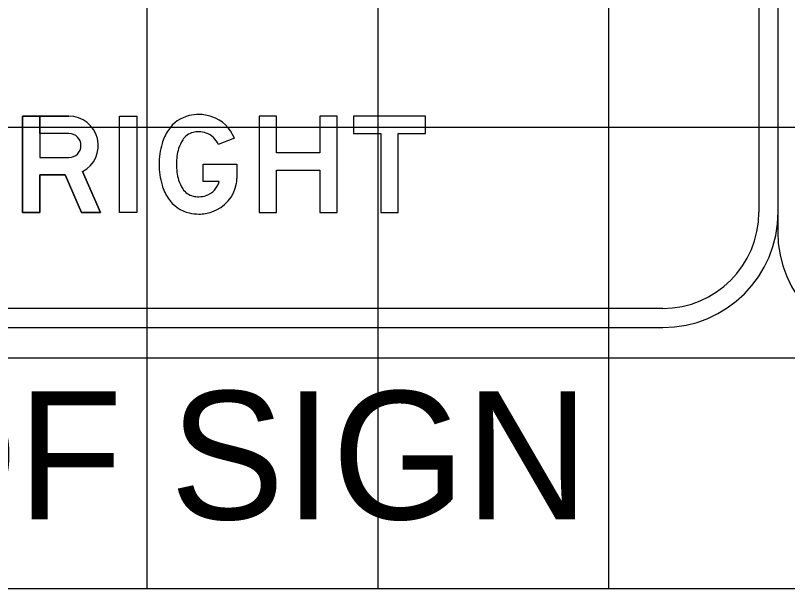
# Model space of a CAD drawing. Extents: x 1797809 to 2198143, y 249608 to 1237864.
# Drawn here: x 2197320.95 to 2197327.64, y 1237163.11 to 1237168.07 of the extents above; entities that cross this region are included whole.
import ezdxf

# ---------------------------------------------------------------- set-up
doc = ezdxf.new("R2010")
doc.units = 0
for name, color, linetype in [('60', 7, 'Continuous'), ('GSBWFILL', 7, 'Continuous'), ('GSCOLORFILL', 7, 'Continuous'), ('GSOUTLINE', 7, 'Continuous'), ('GSSHT', 7, 'Continuous'), ('Level 55', 7, 'Continuous')]:
    doc.layers.add(name, color=color, linetype=linetype)

msp = doc.modelspace()

# ---------------------------------------------------------------- linework, layer by layer
at = {"layer": '60'}
msp.add_line((2197288.0894, 1237163.1062), (2197408.0894, 1237163.1062), dxfattribs=at)
at = {"layer": 'GSBWFILL'}
for points in [[(2197321.5305, 1237166.7211), (2197321.684, 1237166.3667), (2197321.5205, 1237166.3667), (2197321.3798, 1237166.6917), (2197321.159, 1237166.6917), (2197321.159, 1237166.3667), (2197321.009, 1237166.3667), (2197321.009, 1237167.2001), (2197321.1589, 1237167.2001), (2197321.159, 1237166.8417), (2197321.4118, 1237166.8417)], [(2197321.159, 1237167.0501), (2197321.159, 1237167.2001), (2197321.4118, 1237167.2001)], [(2197321.4118, 1237167.0501), (2197321.159, 1237167.0501)], [(2197322.8449, 1237167.0111), (2197322.7058, 1237166.9548)], [(2197322.7129, 1237166.6334), (2197322.5754, 1237166.6334), (2197322.5754, 1237166.7834), (2197322.8673, 1237166.7834), (2197322.8673, 1237166.6634)]]:
    msp.add_lwpolyline(points, dxfattribs=at)
for points in [[(2197321.8506, 1237166.3667), (2197321.8506, 1237167.2001), (2197322.0006, 1237167.2001), (2197322.0006, 1237166.3667)], [(2197323.584, 1237166.8834), (2197323.209, 1237166.8834), (2197323.209, 1237167.2001), (2197323.059, 1237167.2001), (2197323.059, 1237166.3667), (2197323.209, 1237166.3667), (2197323.209, 1237166.7334), (2197323.584, 1237166.7334), (2197323.584, 1237166.3667), (2197323.734, 1237166.3667), (2197323.734, 1237167.2001), (2197323.584, 1237167.2001)], [(2197323.8756, 1237167.0501), (2197324.1131, 1237167.0501), (2197324.1131, 1237166.3667), (2197324.2631, 1237166.3667), (2197324.2631, 1237167.0501), (2197324.5006, 1237167.0501), (2197324.5006, 1237167.2001), (2197323.8756, 1237167.2001)]]:
    msp.add_lwpolyline(points, close=True, dxfattribs=at)
for centre, major_axis, start_param, end_param in [((2197321.4118, 1237166.9459), (0, 0.2542), 3.62744, 6.283185), ((2197322.5225, 1237166.9129), (0, 0.3001), 0.229188, 0.990896), ((2197322.5365, 1237166.853), (0, 0.3617), 0, 0.229188), ((2197322.5365, 1237166.8646), (0, 0.35), 5.955089, 6.283185), ((2197322.545, 1237166.8897), (0, 0.3235), 5.097002, 5.955089), ((2197322.6349, 1237166.8393), (0, 0.4345), 0.990896, 1.282161), ((2197322.5225, 1237166.9129), (0, 0.1501), 0.229188, 0.990896), ((2197322.5365, 1237166.853), (0, 0.2117), 6.283185, 6.512373), ((2197322.5365, 1237166.8646), (0, 0.2), 5.955089, 6.283185), ((2197322.545, 1237166.8897), (0, 0.1735), 5.097002, 5.955089), ((2197321.4118, 1237166.9459), (0, 0.1042), 3.141593, 6.283185), ((2197322.6349, 1237166.8393), (0, 0.2845), 0.990896, 1.282161), ((2197322.8232, 1237166.7834), (0, 0.6309), 1.282161, 1.570796), ((2197322.8232, 1237166.7834), (0, 0.4809), 1.282161, 1.570796), ((2197322.8232, 1237166.7834), (0, 0.6309), 1.570796, 1.859431), ((2197322.8232, 1237166.7834), (0, 0.4809), 1.570796, 1.859431), ((2197322.6198, 1237166.6634), (0, 0.2475), 4.532209, 4.712389), ((2197322.6349, 1237166.7275), (0, 0.4345), 1.859431, 2.150696), ((2197322.6349, 1237166.7275), (0, 0.2845), 1.859431, 2.150696), ((2197322.545, 1237166.6771), (0, 0.1735), 3.469689, 4.457885), ((2197322.545, 1237166.6771), (0, 0.3235), 3.469689, 4.532209), ((2197322.5225, 1237166.6538), (0, 0.1501), 2.150696, 2.912405), ((2197322.5225, 1237166.6538), (0, 0.3001), 2.150696, 2.912405), ((2197322.5365, 1237166.7138), (0, 0.2117), 2.912405, 3.141593), ((2197322.5365, 1237166.7021), (0, 0.2), 3.141593, 3.469689), ((2197322.5365, 1237166.7138), (0, 0.3617), 2.912405, 3.141593), ((2197322.5365, 1237166.7021), (0, 0.35), 3.141593, 3.469689)]:
    msp.add_ellipse(centre, major_axis=major_axis, ratio=0.999994, start_param=start_param, end_param=end_param, dxfattribs=at)
at = {"layer": 'GSCOLORFILL'}
for p, q in [((2197327.3888, 1237172.3681), (2197327.3888, 1237166.3681)), ((2197327.5554, 1237166.3681), (2197327.5554, 1237172.3681)), ((2197327.5513, 1237172.2026), (2197327.5513, 1237166.2002)), ((2197326.5554, 1237165.5347), (2197315.0488, 1237165.5347)), ((2197315.0488, 1237165.3681), (2197326.5554, 1237165.3681))]:
    msp.add_line(p, q, dxfattribs=at)
for points in [[(2197321.5305, 1237166.7211), (2197321.684, 1237166.3667), (2197321.5205, 1237166.3667), (2197321.3798, 1237166.6917), (2197321.159, 1237166.6917), (2197321.159, 1237166.3667), (2197321.009, 1237166.3667), (2197321.009, 1237167.2001), (2197321.1589, 1237167.2001), (2197321.159, 1237166.8417), (2197321.4118, 1237166.8417)], [(2197321.159, 1237167.0501), (2197321.159, 1237167.2001), (2197321.4118, 1237167.2001)], [(2197321.4118, 1237167.0501), (2197321.159, 1237167.0501)], [(2197322.8449, 1237167.0111), (2197322.7058, 1237166.9548)], [(2197322.7129, 1237166.6334), (2197322.5754, 1237166.6334), (2197322.5754, 1237166.7834), (2197322.8673, 1237166.7834), (2197322.8673, 1237166.6634)]]:
    msp.add_lwpolyline(points, dxfattribs=at)
for points in [[(2197321.8506, 1237166.3667), (2197321.8506, 1237167.2001), (2197322.0006, 1237167.2001), (2197322.0006, 1237166.3667)], [(2197323.584, 1237166.8834), (2197323.209, 1237166.8834), (2197323.209, 1237167.2001), (2197323.059, 1237167.2001), (2197323.059, 1237166.3667), (2197323.209, 1237166.3667), (2197323.209, 1237166.7334), (2197323.584, 1237166.7334), (2197323.584, 1237166.3667), (2197323.734, 1237166.3667), (2197323.734, 1237167.2001), (2197323.584, 1237167.2001)], [(2197323.8756, 1237167.0501), (2197324.1131, 1237167.0501), (2197324.1131, 1237166.3667), (2197324.2631, 1237166.3667), (2197324.2631, 1237167.0501), (2197324.5006, 1237167.0501), (2197324.5006, 1237167.2001), (2197323.8756, 1237167.2001)]]:
    msp.add_lwpolyline(points, close=True, dxfattribs=at)
for centre, radius, start, end in [((2197326.5554, 1237166.3681), 1, 270, 0), ((2197326.5554, 1237166.3681), 0.8333, 270, 0), ((2197328.5503, 1237166.2002), 0.999, 180, 270)]:
    msp.add_arc(centre, radius, start, end, dxfattribs=at)
for centre, major_axis, start_param, end_param in [((2197321.4118, 1237166.9459), (0, 0.2542), 3.62744, 6.283185), ((2197322.5225, 1237166.9129), (0, 0.3001), 0.229188, 0.990896), ((2197322.5365, 1237166.853), (0, 0.3617), 0, 0.229188), ((2197322.5365, 1237166.8646), (0, 0.35), 5.955089, 6.283185), ((2197322.545, 1237166.8897), (0, 0.3235), 5.097002, 5.955089), ((2197322.6349, 1237166.8393), (0, 0.4345), 0.990896, 1.282161), ((2197322.5225, 1237166.9129), (0, 0.1501), 0.229188, 0.990896), ((2197322.5365, 1237166.853), (0, 0.2117), 6.283185, 6.512373), ((2197322.5365, 1237166.8646), (0, 0.2), 5.955089, 6.283185), ((2197322.545, 1237166.8897), (0, 0.1735), 5.097002, 5.955089), ((2197321.4118, 1237166.9459), (0, 0.1042), 3.141593, 6.283185), ((2197322.6349, 1237166.8393), (0, 0.2845), 0.990896, 1.282161), ((2197322.8232, 1237166.7834), (0, 0.6309), 1.282161, 1.570796), ((2197322.8232, 1237166.7834), (0, 0.4809), 1.282161, 1.570796), ((2197322.8232, 1237166.7834), (0, 0.6309), 1.570796, 1.859431), ((2197322.8232, 1237166.7834), (0, 0.4809), 1.570796, 1.859431), ((2197322.6198, 1237166.6634), (0, 0.2475), 4.532209, 4.712389), ((2197322.6349, 1237166.7275), (0, 0.4345), 1.859431, 2.150696), ((2197322.6349, 1237166.7275), (0, 0.2845), 1.859431, 2.150696), ((2197322.545, 1237166.6771), (0, 0.1735), 3.469689, 4.457885), ((2197322.545, 1237166.6771), (0, 0.3235), 3.469689, 4.532209), ((2197322.5225, 1237166.6538), (0, 0.1501), 2.150696, 2.912405), ((2197322.5225, 1237166.6538), (0, 0.3001), 2.150696, 2.912405), ((2197322.5365, 1237166.7138), (0, 0.2117), 2.912405, 3.141593), ((2197322.5365, 1237166.7021), (0, 0.2), 3.141593, 3.469689), ((2197322.5365, 1237166.7138), (0, 0.3617), 2.912405, 3.141593), ((2197322.5365, 1237166.7021), (0, 0.35), 3.141593, 3.469689)]:
    msp.add_ellipse(centre, major_axis=major_axis, ratio=0.999994, start_param=start_param, end_param=end_param, dxfattribs=at)
at = {"layer": 'GSOUTLINE'}
for points in [[(2197321.4118, 1237167.2001), (2197321.009, 1237167.2001), (2197321.009, 1237166.3667), (2197321.159, 1237166.3667), (2197321.159, 1237166.6917), (2197321.3798, 1237166.6917), (2197321.5205, 1237166.3667), (2197321.684, 1237166.3667), (2197321.5305, 1237166.7211)], [(2197321.4118, 1237167.0501), (2197321.159, 1237167.0501), (2197321.159, 1237166.8417), (2197321.4118, 1237166.8417)], [(2197322.8449, 1237167.0111), (2197322.7058, 1237166.9548)], [(2197322.7129, 1237166.6334), (2197322.5754, 1237166.6334), (2197322.5754, 1237166.7834), (2197322.8673, 1237166.7834), (2197322.8673, 1237166.6634)]]:
    msp.add_lwpolyline(points, dxfattribs=at)
for points in [[(2197321.8506, 1237166.3667), (2197321.8506, 1237167.2001), (2197322.0006, 1237167.2001), (2197322.0006, 1237166.3667)], [(2197323.584, 1237166.8834), (2197323.209, 1237166.8834), (2197323.209, 1237167.2001), (2197323.059, 1237167.2001), (2197323.059, 1237166.3667), (2197323.209, 1237166.3667), (2197323.209, 1237166.7334), (2197323.584, 1237166.7334), (2197323.584, 1237166.3667), (2197323.734, 1237166.3667), (2197323.734, 1237167.2001), (2197323.584, 1237167.2001)], [(2197323.8756, 1237167.0501), (2197324.1131, 1237167.0501), (2197324.1131, 1237166.3667), (2197324.2631, 1237166.3667), (2197324.2631, 1237167.0501), (2197324.5006, 1237167.0501), (2197324.5006, 1237167.2001), (2197323.8756, 1237167.2001)]]:
    msp.add_lwpolyline(points, close=True, dxfattribs=at)
for centre, major_axis, start_param, end_param in [((2197321.4118, 1237166.9459), (0, 0.2542), 3.62744, 6.283185), ((2197322.5225, 1237166.9129), (0, 0.3001), 0.229188, 0.990896), ((2197322.5365, 1237166.853), (0, 0.3617), 0, 0.229188), ((2197322.5365, 1237166.8646), (0, 0.35), 5.955089, 6.283185), ((2197322.545, 1237166.8897), (0, 0.3235), 5.097002, 5.955089), ((2197322.6349, 1237166.8393), (0, 0.4345), 0.990896, 1.282161), ((2197322.5225, 1237166.9129), (0, 0.1501), 0.229188, 0.990896), ((2197322.5365, 1237166.853), (0, 0.2117), 6.283185, 6.512373), ((2197322.5365, 1237166.8646), (0, 0.2), 5.955089, 6.283185), ((2197322.545, 1237166.8897), (0, 0.1735), 5.097002, 5.955089), ((2197321.4118, 1237166.9459), (0, 0.1042), 3.141593, 6.283185), ((2197322.6349, 1237166.8393), (0, 0.2845), 0.990896, 1.282161), ((2197322.8232, 1237166.7834), (0, 0.6309), 1.282161, 1.570796), ((2197322.8232, 1237166.7834), (0, 0.4809), 1.282161, 1.570796), ((2197322.8232, 1237166.7834), (0, 0.6309), 1.570796, 1.859431), ((2197322.8232, 1237166.7834), (0, 0.4809), 1.570796, 1.859431), ((2197322.6198, 1237166.6634), (0, 0.2475), 4.532209, 4.712389), ((2197322.6349, 1237166.7275), (0, 0.4345), 1.859431, 2.150696), ((2197322.6349, 1237166.7275), (0, 0.2845), 1.859431, 2.150696), ((2197322.545, 1237166.6771), (0, 0.1735), 3.469689, 4.457885), ((2197322.545, 1237166.6771), (0, 0.3235), 3.469689, 4.532209), ((2197322.5225, 1237166.6538), (0, 0.1501), 2.150696, 2.912405), ((2197322.5225, 1237166.6538), (0, 0.3001), 2.150696, 2.912405), ((2197322.5365, 1237166.7138), (0, 0.2117), 2.912405, 3.141593), ((2197322.5365, 1237166.7021), (0, 0.2), 3.141593, 3.469689), ((2197322.5365, 1237166.7138), (0, 0.3617), 2.912405, 3.141593), ((2197322.5365, 1237166.7021), (0, 0.35), 3.141593, 3.469689)]:
    msp.add_ellipse(centre, major_axis=major_axis, ratio=0.999994, start_param=start_param, end_param=end_param, dxfattribs=at)
at = {"layer": 'GSSHT'}
for p, q in [((2197322.0894, 1237163.1062), (2197322.0894, 1237223.1062)), ((2197324.0894, 1237163.1062), (2197324.0894, 1237223.1062)), ((2197326.0894, 1237163.1062), (2197326.0894, 1237223.1062)), ((2197288.0894, 1237167.1062), (2197408.0894, 1237167.1062)), ((2197288.0894, 1237165.1062), (2197408.0894, 1237165.1062)), ((2197288.0894, 1237163.1062), (2197408.0894, 1237163.1062))]:
    msp.add_line(p, q, dxfattribs=at)

# ---------------------------------------------------------------- texts
at = {"layer": 'Level 55'}
msp.add_text('FRONT OF SIGN', height=1.110462, dxfattribs=at).set_placement((2197314.2863, 1237163.7065))

doc.saveas('drawing.dxf')
